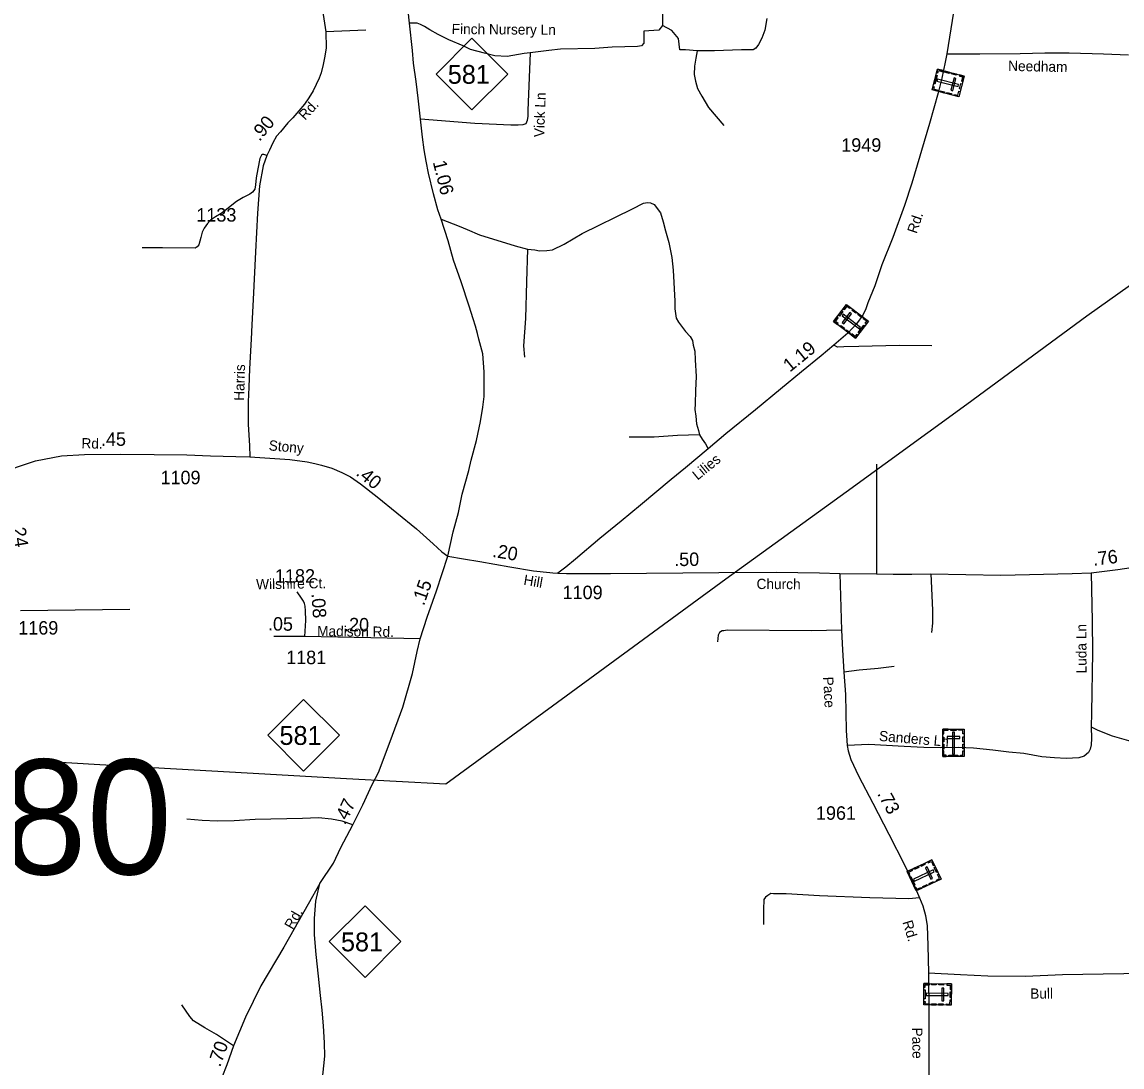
# Model space of a CAD drawing. Extents: x 2220236 to 2384410, y 720751 to 894131.
# Drawn here: x 2259392 to 2269607, y 745197 to 754902 of the extents above; entities that cross this region are included whole.
import ezdxf

# ---------------------------------------------------------------- set-up
doc = ezdxf.new("R2010")
doc.units = 0
doc.layers.add('Default', color=7, linetype='Continuous')

msp = doc.modelspace()

# ---------------------------------------------------------------- linework, layer by layer
at = {"layer": 'Default'}
for p, q in [((2265340, 755428), (2265340, 754870)), ((2262584, 754827), (2262212, 754811)), ((2259378, 749435), (2260392, 749448)), ((2262019, 749194), (2261732, 749196)), ((2263089, 749174), (2262019, 749194))]:
    msp.add_line(p, q, dxfattribs=at)
for points in [[(2268624, 757012), (2268576, 756965), (2268506, 756888), (2268370, 756709), (2268317, 756613), (2268288, 756519), (2268253, 756375), (2268213, 756174), (2268175, 755956), (2268134, 755628), (2268084, 755245), (2268031, 754915), (2267979, 754606)], [(2296526, 756314), (2294600, 756208), (2292309, 756063), (2290035, 755921), (2287749, 755780), (2285466, 755635), (2283160, 755491), (2281790, 755396), (2279029, 755228), (2276729, 755065), (2274892, 754928), (2272866, 754783), (2271512, 753789), (2270402, 752966), (2269282, 752170), (2268166, 751348), (2267047, 750534), (2265929, 749726), (2264444, 748641), (2263328, 747822), (2262406, 747872), (2261484, 747927), (2260116, 748002), (2259542, 748037)], [(2262183, 755011), (2262212, 754811), (2262216, 754663), (2262204, 754586), (2262190, 754507), (2262170, 754431), (2262152, 754381), (2262097, 754263), (2262057, 754199), (2262015, 754139), (2261962, 754076), (2261907, 754012), (2261859, 753966), (2261792, 753881), (2261756, 753841), (2261721, 753780), (2261689, 753712), (2261664, 753662), (2261631, 753566), (2261598, 753380), (2261580, 753127), (2261561, 752766), (2261540, 752326), (2261525, 752088), (2261521, 751956), (2261505, 751682), (2261498, 751509), (2261492, 751374), (2261491, 751299), (2261492, 751165), (2261503, 750969), (2261508, 750865)], [(2263347, 749940), (2263396, 750168), (2263445, 750348), (2263481, 750516), (2263540, 750738), (2263563, 750833), (2263612, 751014), (2263649, 751191), (2263670, 751324), (2263683, 751424), (2263683, 751541), (2263685, 751652), (2263670, 751821), (2263635, 751957), (2263623, 752009), (2263603, 752076), (2263582, 752146), (2263546, 752262), (2263471, 752490), (2263400, 752691), (2263349, 752870), (2263284, 753070), (2263255, 753158), (2263214, 753307), (2263167, 753499), (2263144, 753608), (2263128, 753716), (2263110, 753831), (2263093, 753999), (2263071, 754196), (2263053, 754350), (2263028, 754520), (2263019, 754636), (2262989, 754890), (2262979, 755007)], [(2266310, 754933), (2266289, 754826), (2266262, 754751), (2266232, 754692), (2266206, 754659), (2266181, 754642), (2266075, 754643), (2265823, 754635), (2265663, 754635)], [(2264110, 754614), (2264054, 754608), (2263896, 754583), (2263782, 754589), (2263688, 754612), (2263556, 754647), (2263488, 754680), (2263356, 754737), (2263258, 754785), (2263178, 754828), (2263131, 754859), (2263093, 754878), (2263061, 754891), (2262989, 754890)], [(2265340, 754870), (2265305, 754827), (2265166, 754817), (2265166, 754734), (2265166, 754705), (2265145, 754681), (2265108, 754675), (2264873, 754667), (2264713, 754657), (2264393, 754649), (2264285, 754638), (2264210, 754627), (2264110, 754614)], [(2265663, 754635), (2265555, 754644), (2265502, 754643), (2265489, 754750), (2265428, 754822), (2265340, 754870)], [(2264110, 754614), (2264090, 754081), (2264089, 754027), (2264084, 753986), (2264071, 753955), (2264043, 753947), (2263999, 753944), (2263931, 753944), (2263598, 753958), (2263093, 753999)], [(2265663, 754635), (2265648, 754565), (2265638, 754493), (2265635, 754413), (2265646, 754351), (2265664, 754285), (2265705, 754214), (2265768, 754108), (2265909, 753942)], [(2267979, 754606), (2268287, 754605), (2268663, 754609), (2268891, 754616), (2269117, 754616), (2269435, 754606), (2269666, 754598)], [(2267979, 754606), (2267966, 754530), (2267933, 754380), (2267901, 754243), (2267820, 753960), (2267656, 753404), (2267588, 753198), (2267478, 752899), (2267378, 752647), (2267313, 752452), (2267267, 752347), (2267248, 752293), (2267228, 752238), (2267200, 752180), (2267143, 752099), (2267062, 752011), (2266932, 751900), (2266814, 751802), (2266632, 751654), (2266437, 751491), (2266203, 751300), (2265927, 751077), (2265765, 750939), (2265555, 750762), (2265421, 750653), (2265135, 750415), (2264955, 750266), (2264758, 750105), (2264531, 749914), (2264441, 749840), (2264369, 749784)], [(2261664, 753662), (2261637, 753671), (2261624, 753671), (2261616, 753666), (2261602, 753633), (2261582, 753537), (2261566, 753456), (2261559, 753391), (2261553, 753350), (2261532, 753322), (2261509, 753304), (2261447, 753273), (2261385, 753234), (2261326, 753188), (2261292, 753159), (2261242, 753123), (2261188, 753091), (2261141, 753060), (2261115, 753029), (2261082, 752988), (2261064, 752950), (2261054, 752901), (2261035, 752831), (2261019, 752813), (2260999, 752801), (2260696, 752805), (2260608, 752806), (2260507, 752804)], [(2264087, 752793), (2264153, 752786), (2264197, 752776), (2264267, 752779), (2264317, 752787), (2264426, 752839), (2264593, 752937), (2265061, 753168), (2265162, 753219), (2265202, 753225), (2265230, 753222), (2265262, 753206), (2265321, 753131), (2265346, 753047), (2265367, 752963), (2265398, 752855), (2265427, 752714), (2265440, 752598), (2265455, 752310), (2265453, 752238), (2265460, 752194), (2265468, 752152), (2265489, 752115), (2265553, 752029), (2265596, 751982), (2265618, 751944), (2265625, 751900), (2265641, 751844), (2265642, 751764), (2265653, 751610), (2265647, 751480), (2265644, 751357), (2265640, 751304), (2265651, 751241), (2265657, 751171), (2265674, 751109), (2265682, 751069)], [(2263284, 753070), (2263452, 753007), (2263525, 752976), (2263639, 752925), (2263973, 752824), (2264087, 752793)], [(2264087, 752793), (2264078, 752489), (2264067, 752147), (2264049, 751893), (2264059, 751789)], [(2267842, 751894), (2267537, 751898), (2267163, 751887), (2267023, 751884), (2266966, 751882), (2266932, 751900)], [(2265682, 751069), (2265480, 751063), (2265261, 751047), (2265031, 751047)], [(2265682, 751069), (2265707, 751029), (2265738, 750984), (2265765, 750939)], [(2259154, 750707), (2259516, 750827), (2259760, 750874), (2259972, 750886), (2260306, 750887), (2260620, 750884), (2260924, 750881), (2261141, 750873), (2261379, 750868), (2261508, 750865)], [(2261508, 750865), (2261879, 750839), (2262041, 750817), (2262111, 750802), (2262173, 750786), (2262270, 750759), (2262362, 750719), (2262444, 750677), (2262536, 750614), (2262691, 750491), (2263054, 750195), (2263210, 750055), (2263290, 749980), (2263347, 749940)], [(2267327, 750794), (2267327, 750248), (2267327, 750023), (2267326, 749777)], [(2266988, 749779), (2267326, 749777), (2267483, 749774), (2267655, 749774), (2267833, 749776), (2268482, 749766), (2269143, 749779), (2269321, 749785), (2269570, 749816), (2269755, 749846), (2269959, 749879), (2270209, 749920), (2270595, 749993), (2270886, 750042), (2270990, 750061)], [(2263089, 749174), (2263155, 749375), (2263241, 749618), (2263347, 749940)], [(2263347, 749940), (2263491, 749917), (2263644, 749890), (2263923, 749843), (2264141, 749805), (2264293, 749789), (2264322, 749785), (2264369, 749784)], [(2264369, 749784), (2264449, 749779), (2264858, 749779), (2265864, 749790), (2266394, 749793), (2266797, 749785), (2266988, 749779)], [(2266988, 749779), (2267003, 749254), (2267011, 749071), (2267023, 748865), (2267040, 748657), (2267047, 748321), (2267056, 748184), (2267065, 748133), (2267089, 748051), (2267161, 747900), (2267292, 747646), (2267441, 747358), (2267588, 747074), (2267665, 746912), (2267728, 746769), (2267759, 746693), (2267783, 746605), (2267797, 746507), (2267804, 746324), (2267810, 746072)], [(2267833, 749776), (2267847, 749438), (2267848, 749318), (2267839, 749232)], [(2269321, 749785), (2269329, 749336), (2269332, 749048), (2269325, 748485), (2269320, 748357)], [(2262019, 749194), (2262027, 749345), (2262025, 749432), (2262022, 749476), (2262016, 749501), (2262005, 749524), (2261987, 749552), (2261947, 749610)], [(2267003, 749254), (2266725, 749246), (2265939, 749254), (2265911, 749248), (2265895, 749248), (2265870, 749232), (2265858, 749208), (2265852, 749146)], [(2262157, 746900), (2262284, 747091), (2262352, 747234), (2262464, 747445), (2262556, 747633), (2262644, 747820), (2262701, 747933), (2262811, 748220), (2262928, 748540), (2263018, 748852), (2263063, 749055), (2263089, 749174)], [(2267491, 748916), (2267343, 748899), (2267166, 748882), (2267023, 748865)], [(2269320, 748357), (2269323, 748249), (2269320, 748189), (2269312, 748147), (2269296, 748119), (2269255, 748084), (2269205, 748068), (2269089, 748061), (2268979, 748068), (2268863, 748078), (2268695, 748107), (2268557, 748122), (2268407, 748140), (2268229, 748159), (2268085, 748165), (2267919, 748161), (2267767, 748164), (2267583, 748172), (2267255, 748191), (2267056, 748184)], [(2269320, 748357), (2269384, 748325), (2269517, 748273), (2269689, 748224), (2269838, 748160), (2269930, 748102), (2270031, 748007), (2270150, 747899), (2270338, 747701), (2270413, 747575), (2270481, 747398), (2270502, 747266), (2270509, 747101), (2270515, 746885), (2270511, 746325), (2270522, 746227), (2270522, 746147), (2270515, 746073)], [(2262464, 747445), (2262366, 747480), (2262266, 747499), (2262146, 747510), (2261998, 747504), (2261558, 747494), (2261362, 747482), (2261204, 747479), (2261064, 747485), (2260922, 747498)], [(2262157, 746900), (2262050, 746709), (2261822, 746310), (2261611, 745950), (2261468, 745659), (2261356, 745394), (2261294, 745218), (2261202, 744981), (2261112, 744736), (2261005, 744525), (2260915, 744350), (2260829, 744205), (2260733, 744067), (2260621, 743938), (2260472, 743791), (2260367, 743681)], [(2262070, 743736), (2262101, 743949), (2262112, 744126), (2262130, 744317), (2262143, 744532), (2262161, 744760), (2262178, 745058), (2262204, 745297), (2262202, 745422), (2262193, 745580), (2262180, 745725), (2262165, 745861), (2262146, 746040), (2262124, 746240), (2262107, 746424), (2262107, 746575), (2262122, 746738), (2262157, 746900)], [(2267728, 746769), (2267627, 746758), (2267264, 746768), (2266798, 746786), (2266488, 746805), (2266372, 746804), (2266346, 746808), (2266318, 746791), (2266295, 746775), (2266281, 746753), (2266278, 746659), (2266279, 746521)], [(2267810, 746072), (2267813, 745696), (2267813, 745333), (2267813, 744653), (2267810, 744494), (2267808, 744294), (2267804, 744191), (2267796, 744085), (2267736, 743764), (2267682, 743521)], [(2267810, 746072), (2268106, 746057), (2268361, 746043), (2268710, 746040), (2269054, 746055), (2270001, 746070), (2270333, 746073), (2270515, 746073), (2270751, 746077), (2271220, 746082), (2271692, 746080), (2271896, 746086), (2272400, 746087), (2272630, 746085), (2272708, 746076), (2272750, 746072), (2272902, 746045), (2273664, 745883), (2273882, 745847), (2274179, 745787), (2274701, 745695), (2274872, 745658), (2275283, 745579), (2275572, 745526)], [(2261356, 745394), (2261197, 745498), (2261089, 745560), (2260986, 745626), (2260951, 745665), (2260876, 745775)]]:
    msp.add_lwpolyline(points, dxfattribs=at)
for points in [[(2263237, 754418), (2263570, 754751), (2263903, 754418), (2263570, 754085)], [(2268141, 754400), (2268091, 754207), (2267845, 754272), (2267895, 754464)], [(2267892, 754406), (2267870, 754324), (2267859, 754327), (2267881, 754409)], [(2267887, 754432), (2267898, 754429), (2267903, 754451), (2267942, 754440), (2267945, 754451), (2267895, 754464)], [(2267963, 754447), (2268005, 754436), (2268002, 754425), (2267960, 754436)], [(2268028, 754430), (2268070, 754419), (2268067, 754408), (2268025, 754419)], [(2268099, 754411), (2268097, 754400), (2268128, 754392), (2268117, 754352), (2268128, 754350), (2268141, 754400)], [(2267853, 754304), (2267864, 754301), (2267858, 754280), (2267898, 754269), (2267895, 754259), (2267845, 754272)], [(2268085, 754302), (2268090, 754320), (2267894, 754371), (2267889, 754353)], [(2268065, 754378), (2268047, 754382), (2268017, 754268), (2268035, 754264)], [(2268123, 754328), (2268109, 754278), (2268098, 754281), (2268111, 754331)], [(2267917, 754264), (2267959, 754253), (2267956, 754242), (2267914, 754253)], [(2267981, 754248), (2268023, 754237), (2268020, 754226), (2267978, 754237)], [(2268049, 754218), (2268052, 754229), (2268083, 754221), (2268093, 754260), (2268104, 754257), (2268091, 754207)], [(2266929, 752119), (2267049, 752278), (2267253, 752124), (2267132, 751965)], [(2267084, 752251), (2267077, 752242), (2267052, 752262), (2267027, 752229), (2267018, 752236), (2267050, 752278)], [(2266964, 752093), (2266971, 752102), (2266945, 752121), (2266970, 752153), (2266961, 752160), (2266929, 752119)], [(2266974, 752178), (2267005, 752219), (2267014, 752212), (2266983, 752171)], [(2267018, 752188), (2267007, 752173), (2267169, 752051), (2267180, 752066)], [(2267008, 752110), (2267023, 752099), (2267094, 752193), (2267079, 752204)], [(2267135, 752198), (2267101, 752224), (2267108, 752234), (2267142, 752207)], [(2267188, 752159), (2267153, 752185), (2267160, 752194), (2267195, 752168)], [(2267023, 752048), (2266989, 752074), (2266995, 752083), (2267030, 752057)], [(2267158, 752018), (2267209, 752086), (2267218, 752079), (2267167, 752011)], [(2267233, 752098), (2267223, 752105), (2267237, 752122), (2267204, 752146), (2267211, 752155), (2267253, 752124)], [(2267077, 752007), (2267042, 752033), (2267049, 752043), (2267084, 752016)], [(2267152, 751992), (2267143, 751999), (2267130, 751981), (2267098, 752005), (2267091, 751997), (2267132, 751965)], [(2261674, 748277), (2262007, 748610), (2262340, 748277), (2262007, 747944)], [(2267942, 748335), (2268142, 748335), (2268141, 748080), (2267942, 748080)], [(2267942, 748292), (2267954, 748292), (2267954, 748324), (2267994, 748324), (2267994, 748335), (2267942, 748335)], [(2268017, 748335), (2268068, 748335), (2268068, 748323), (2268017, 748323)], [(2268051, 748305), (2268033, 748305), (2268032, 748103), (2268051, 748103)], [(2268142, 748291), (2268130, 748291), (2268130, 748323), (2268090, 748324), (2268090, 748335), (2268142, 748335)], [(2267942, 748217), (2267942, 748261), (2267954, 748261), (2267954, 748217)], [(2267942, 748150), (2267942, 748194), (2267954, 748194), (2267954, 748150)], [(2267983, 748267), (2267983, 748248), (2268101, 748248), (2268101, 748267)], [(2268130, 748218), (2268130, 748262), (2268141, 748262), (2268141, 748218)], [(2268130, 748152), (2268130, 748196), (2268141, 748196), (2268141, 748152)], [(2267975, 748080), (2267975, 748092), (2267953, 748092), (2267953, 748132), (2267942, 748132), (2267942, 748080)], [(2268000, 748092), (2268084, 748092), (2268084, 748080), (2268000, 748080)], [(2268108, 748080), (2268108, 748092), (2268130, 748092), (2268130, 748132), (2268141, 748132), (2268141, 748080)], [(2267842, 747121), (2267927, 746941), (2267697, 746832), (2267612, 747012)], [(2267675, 747042), (2267715, 747061), (2267719, 747050), (2267680, 747032)], [(2267736, 747071), (2267775, 747089), (2267780, 747079), (2267741, 747060)], [(2267798, 747055), (2267781, 747047), (2267832, 746940), (2267848, 746948)], [(2267803, 747102), (2267808, 747092), (2267837, 747106), (2267855, 747069), (2267865, 747074), (2267842, 747121)], [(2267874, 747054), (2267896, 747007), (2267886, 747002), (2267864, 747049)], [(2267626, 746982), (2267637, 746987), (2267627, 747007), (2267664, 747024), (2267659, 747034), (2267612, 747012)], [(2267647, 746965), (2267683, 746888), (2267673, 746884), (2267637, 746960)], [(2267862, 747010), (2267854, 747027), (2267671, 746940), (2267679, 746923)], [(2267888, 746922), (2267883, 746932), (2267912, 746946), (2267895, 746983), (2267905, 746988), (2267927, 746941)], [(2267683, 746862), (2267693, 746867), (2267703, 746847), (2267739, 746864), (2267744, 746854), (2267697, 746832)], [(2267757, 746873), (2267797, 746892), (2267802, 746881), (2267762, 746863)], [(2267817, 746901), (2267856, 746920), (2267861, 746909), (2267822, 746891)], [(2262245, 746361), (2262578, 746694), (2262911, 746361), (2262578, 746028)], [(2268023, 745969), (2268020, 745770), (2267766, 745773), (2267768, 745972)], [(2267768, 745939), (2267779, 745939), (2267779, 745961), (2267820, 745960), (2267820, 745971), (2267768, 745972)], [(2267838, 745971), (2267881, 745970), (2267881, 745959), (2267838, 745960)], [(2267905, 745970), (2267948, 745970), (2267948, 745958), (2267905, 745959)], [(2267954, 745929), (2267935, 745929), (2267934, 745811), (2267953, 745811)], [(2267979, 745969), (2267979, 745958), (2268011, 745958), (2268011, 745917), (2268022, 745917), (2268023, 745969)], [(2267779, 745914), (2267778, 745829), (2267766, 745829), (2267767, 745914)], [(2267992, 745860), (2267992, 745879), (2267789, 745881), (2267789, 745862)], [(2268022, 745895), (2268021, 745843), (2268010, 745843), (2268010, 745895)], [(2267766, 745806), (2267778, 745806), (2267777, 745784), (2267818, 745783), (2267818, 745772), (2267766, 745773)], [(2267838, 745783), (2267881, 745783), (2267881, 745771), (2267838, 745772)], [(2267904, 745782), (2267947, 745782), (2267947, 745771), (2267904, 745771)], [(2267977, 745770), (2267977, 745782), (2268009, 745781), (2268010, 745822), (2268021, 745822), (2268020, 745770)]]:
    msp.add_lwpolyline(points, close=True, dxfattribs=at)

# ---------------------------------------------------------------- texts
for s, height, rotation, p in [('Finch Nursery Ln', 95, 359.5559, (2263382, 754790)), ('Needham', 95, 358.848, (2268549, 754448)), ('Vick Ln', 95, 87.9017, (2264241, 753830)), ('Rd.', 95, 47.2843, (2262021, 753984)), ('.90', 125, 50.4314, (2261598, 753787)), ('1.06', 125, 283.7991, (2263206, 753601)), ('Rd.', 95, 71.5451, (2267700, 752931)), ('1.19', 125, 39.2525, (2266523, 751645)), ('Harris', 95, 88.2759, (2261454, 751383)), ('Rd.', 95, 358.7121, (2259943, 750943)), ('.45', 125, 0.2152, (2260125, 750965)), ('Stony', 95, 355.2082, (2261680, 750924)), ('Lilies', 95, 39.1332, (2265665, 750642)), ('.40', 125, 320.7348, (2262486, 750700)), ('.24', 125, 279.179, (2259293, 750245)), ('.20', 125, 350.4935, (2263755, 749935)), ('.50', 125, 0.64, (2265449, 749848)), ('.76', 125, 6.9928, (2269343, 749851)), ('Wilshire Ct.', 95, 0.9553, (2261567, 749633)), ('.15', 125, 70.6788, (2263124, 749475)), ('Hill', 95, 350.1463, (2264045, 749677)), ('Church', 95, 359.6892, (2266213, 749636)), ('.08', 125, 273.9476, (2262079, 749593)), ('.05', 125, 359.2109, (2261675, 749251)), ('Madison Rd.', 95, 359.3562, (2262132, 749199)), ('.20', 125, 359.3563, (2262382, 749244)), ('Luda Ln', 95, 90.2358, (2269278, 748852)), ('Pace', 95, 273.0882, (2266831, 748819)), ('Sanders Ln', 95, 355.1488, (2267348, 748226)), ('.47', 125, 63.9474, (2262392, 747439)), ('.73', 125, 298.4086, (2267331, 747735)), ('Rd.', 95, 60.0859, (2261905, 746467)), ('Rd.', 95, 286.7192, (2267567, 746543)), ('Bull', 95, 0.5369, (2268755, 745831)), ('Pace', 95, 270.7367, (2267658, 745563)), ('.70', 125, 70.4031, (2261232, 745190))]:
    msp.add_text(s, height=height, rotation=rotation, dxfattribs=at).set_placement(p)
for s, height, p in [('581', 175, (2263346, 754328)), ('1949', 125, (2267000, 753697)), ('1133', 125, (2261011, 753048)), ('1109', 125, (2260678, 750609)), ('1182', 125, (2261741, 749695)), ('1109', 125, (2264412, 749542)), ('1169', 125, (2259357, 749213)), ('1181', 125, (2261845, 748938)), ('581', 175, (2261783, 748188)), ('180', 1066.3, (2258407, 746986)), ('1961', 125, (2266765, 747493)), ('581', 175, (2262354, 746271))]:
    msp.add_text(s, height=height, dxfattribs=at).set_placement(p)

doc.saveas('drawing.dxf')
